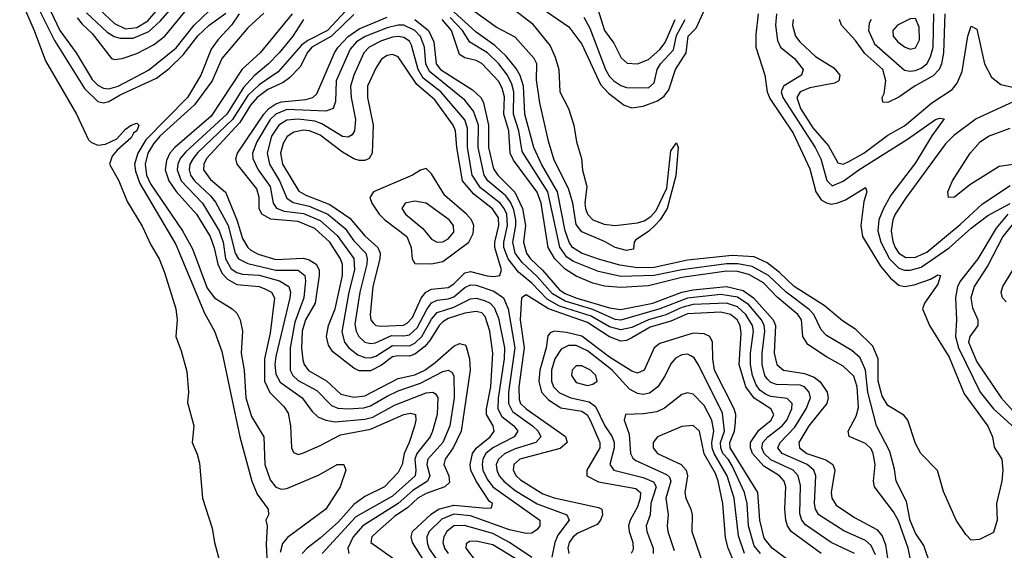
# Model space of a CAD drawing. Header units: inches. Extents: x 990535 to 1117859, y 769386 to 892122.
# Tile 523 of 656: x 1054969 to 1058509, y 837102 to 839009. Entities that reach past the tile are written whole.
import ezdxf

# ---------------------------------------------------------------- set-up
doc = ezdxf.new("R2010")
doc.units = ezdxf.units.IN
doc.header["$MEASUREMENT"] = 0
doc.layers.add('B0853', color=7, linetype='Continuous')

msp = doc.modelspace()

# ---------------------------------------------------------------- linework, layer by layer
at = {"layer": 'B0853', "color": 5}
for points, elevation in [([(1057624.4, 839030), (1057615.5, 838955.5), (1057615.8, 838910), (1057647.6, 838810), (1057655.8, 838750), (1057665.5, 838725.5), (1057750, 838601.4), (1057810, 838473.4), (1057830.9, 838390.9), (1057850, 838362.1), (1057870, 838350.4), (1057886.7, 838346.7), (1057910, 838350.5), (1057938.2, 838361.8), (1058010, 838405.5), (1058015, 838390), (1058003.8, 838356.2), (1057993.2, 838270), (1057999.5, 838230), (1058063.8, 838123.8), (1058100.1, 838080.1), (1058130, 838055.5), (1058150, 838050.5), (1058184.3, 838055.7), (1058243.1, 838076.9), (1058270, 838092.1), (1058279.1, 838090), (1058270, 838058.7), (1058222.3, 837990), (1058214.9, 837970), (1058239.3, 837910), (1058310, 837795.7), (1058363.9, 837663.9), (1058450, 837548), (1058466.3, 837510), (1058472.7, 837472.7), (1058499.7, 837430), (1058503.7, 837390), (1058499.2, 837350), (1058480.2, 837270), (1058482.4, 837210), (1058470, 837166), (1058419.6, 837140.4), (1058390, 837138), (1058370, 837159), (1058336.2, 837210), (1058290, 837313.2), (1058268.6, 837388.6), (1058209, 837450), (1058190, 837485.6), (1058162, 837570), (1058147.7, 837587.7), (1058090, 837622.2), (1058070, 837656.1), (1058055.2, 837710), (1058055.3, 837790), (1058035.6, 837835.6), (1057975.5, 837895.5), (1057926.6, 837926.6), (1057861.6, 837981.6), (1057753.7, 838050), (1057700.6, 838100.6), (1057655.8, 838135.8), (1057610, 838156.8), (1057530, 838161.9), (1057370, 838144.3), (1057250, 838118.6), (1057190, 838117.4), (1057126.9, 838126.9), (1057050, 838148.3), (1056988.5, 838170), (1056956.7, 838190), (1056944, 838210), (1056930, 838250.5), (1056902.5, 838390), (1056845.3, 838490), (1056817.8, 838550), (1056785.2, 838670), (1056780.4, 838770), (1056768.1, 838808.1), (1056754, 838834), (1056718, 838878), (1056676.7, 838916.7), (1056610, 838964.5), (1056398.5, 839158.5)], 2340), ([(1055036.1, 839136.1), (1055114, 838970), (1055171.9, 838890), (1055230, 838794.3), (1055250, 838773.7), (1055270, 838762.7), (1055290, 838760.7), (1055323.2, 838770), (1055432, 838828), (1055532.2, 838907.8), (1055596.8, 838990), (1055650, 839040.9)], 2280), ([(1055210, 839033.7), (1055284.1, 838964.1), (1055308.9, 838948.9), (1055330, 838943.1), (1055377.1, 838942.9), (1055433.4, 838966.6), (1055475.5, 839004.5), (1055590, 839137.9)], 2340), ([(1055220.4, 839080.4), (1055310, 838995.3), (1055350, 838976.7), (1055390, 838981.1), (1055430, 839005.5), (1055519.3, 839110)], 2360), ([(1054969.3, 839090), (1055021.6, 838970), (1055061.9, 838861.9), (1055173.9, 838670), (1055216.9, 838576.9), (1055227.4, 838567.4), (1055250, 838558.3), (1055277.9, 838562.1), (1055318.5, 838581.5), (1055350, 838615.8), (1055369.9, 838630.1), (1055390, 838637.4), (1055397.4, 838630), (1055390.1, 838610), (1055378.4, 838601.6), (1055370, 838584.7), (1055319.6, 838540.4), (1055301.9, 838518.1), (1055291.8, 838490), (1055326, 838430), (1055355.8, 838355.8), (1055410, 838267.2), (1055440.5, 838200.5), (1055470.1, 838150), (1055490, 838100.4), (1055530.8, 837970), (1055535.8, 837930), (1055530.3, 837870), (1055550, 837818.8), (1055570, 837744.7), (1055576, 837670), (1055573, 837633), (1055595.6, 837550), (1055588.9, 837490), (1055607.1, 837447.1), (1055615.1, 837415.1), (1055627, 837290), (1055661.2, 837181.2), (1055669.5, 837130), (1055702, 837010)], 2240), ([(1056690.1, 839090), (1056810, 838996.3), (1056875.6, 838915.6), (1056894.4, 838874.4), (1056907.8, 838830), (1056911.5, 838750), (1056941.5, 838690), (1056961.6, 838630), (1056970.3, 838570), (1056989.2, 838510), (1056992.1, 838467.9), (1057008.3, 838410), (1057001.2, 838350), (1057002.9, 838330), (1057010.2, 838310), (1057029.5, 838289.5), (1057070, 838273.8), (1057110, 838269.2), (1057190, 838278.8), (1057213.5, 838286.5), (1057238.1, 838301.9), (1057256.9, 838323.1), (1057296.1, 838403.9), (1057310, 838538), (1057330, 838566.8), (1057336, 838550), (1057327.5, 838447.5), (1057296.9, 838330), (1057271.3, 838290), (1057251.5, 838268.5), (1057231, 838249), (1057183, 838217), (1057178.3, 838210), (1057176.2, 838183.8), (1057150, 838179.8), (1057110.1, 838189.9), (1057071.7, 838211.7), (1056990, 838246.1), (1056970, 838273.1), (1056957.3, 838350), (1056942.2, 838402.2), (1056890, 838504.6), (1056870, 838572.8), (1056838.9, 838710), (1056827.1, 838792.9), (1056827.7, 838850), (1056818.4, 838870), (1056750, 838946), (1056682.3, 838982.3), (1056550, 839077.5)], 2320), ([(1056801.3, 839081.3), (1056943.8, 838983.8), (1056990, 838921.5), (1057056.6, 838776.6), (1057085.6, 838745.6), (1057142, 838702), (1057170, 838692.9), (1057210, 838698.2), (1057261.9, 838718.1), (1057285.6, 838734.4), (1057302.5, 838757.5), (1057326.7, 838830), (1057364.7, 838890), (1057372.2, 838950), (1057401.6, 838978.4), (1057451.8, 839090)], 2340), ([(1055034.4, 839054.4), (1055094.4, 838934.4), (1055202.3, 838762.3), (1055250, 838714.9), (1055270, 838710.1), (1055290, 838715.1), (1055330, 838738.6), (1055460.7, 838799.3), (1055506.5, 838833.5), (1055557.2, 838882.8), (1055610, 838951.1), (1055650, 838990.1), (1055710, 839032.4)], 2260), ([(1056139.9, 839040.1), (1056075.2, 838970), (1056005.3, 838934.7), (1055982.8, 838917.2), (1055898.1, 838821.9), (1055830, 838774.9), (1055790, 838736.8), (1055734.3, 838650), (1055610, 838531.6), (1055592.4, 838510), (1055581.4, 838490), (1055578.1, 838470), (1055583.1, 838450), (1055597.7, 838430), (1055655.7, 838375.7), (1055672.9, 838352.9), (1055718.5, 838270), (1055743.9, 838170), (1055755.4, 838150), (1055790, 838132.3), (1055890, 838109.2), (1055970, 838108.4), (1055993.9, 838090), (1055996.9, 838070), (1055990.3, 838010), (1055957.9, 837922.1), (1055941.2, 837830), (1055941.7, 837750), (1055951.3, 837730), (1055970, 837712.4), (1056036.9, 837676.9), (1056090, 837622.3), (1056113, 837613), (1056150.3, 837610.3), (1056206.1, 837613.9), (1056230, 837620.8), (1056290, 837656.2), (1056330, 837674.9), (1056410, 837702.6), (1056490, 837744.4), (1056510, 837749.6), (1056522.5, 837742.5), (1056529.7, 837729.7), (1056531, 837650), (1056515.8, 837550), (1056490.3, 837489.7), (1056436.3, 837430), (1056432.6, 837410), (1056444.1, 837370), (1056435.6, 837350), (1056382.8, 837317.2), (1056330, 837270.7), (1056202.2, 837190), (1056168.2, 837150), (1056148.6, 837110), (1056152.3, 837090)], 2360), ([(1057039.9, 839070), (1057070.9, 838970.9), (1057104.8, 838924.8), (1057131.6, 838871.6), (1057153.4, 838853.4), (1057190, 838850.1), (1057230, 838865.8), (1057270, 838901.7), (1057290, 838927), (1057325.7, 839010)], 2380), ([(1055176, 839016), (1055193.3, 838993.3), (1055230, 838959.4), (1055298.9, 838870), (1055310, 838866.2), (1055338, 838870), (1055390, 838887.4), (1055450, 838919.1), (1055491.6, 838950), (1055562.6, 839037.4)], 2320), ([(1055758, 839030), (1055730.6, 838990), (1055682.3, 838937.7), (1055657.1, 838902.9), (1055620.1, 838810), (1055572.6, 838730), (1055422.2, 838577.8), (1055393.4, 838530), (1055381.8, 838490), (1055385.1, 838465.1), (1055401, 838421), (1055530, 838200.6), (1055634.2, 837954.2), (1055669.3, 837890), (1055696.3, 837816.3), (1055760.4, 837510), (1055804, 837350), (1055823.3, 837303.3), (1055863, 837250), (1055864, 837230), (1055854, 837210), (1055859.3, 837190), (1055855.4, 837124.6), (1055858.5, 837050)], 2260), ([(1055846.8, 839033.2), (1055790, 838979.8), (1055696.2, 838870), (1055661, 838790), (1055597.1, 838702.9), (1055473.2, 838590), (1055450, 838563.5), (1055429.9, 838530), (1055420.5, 838490), (1055425, 838450), (1055439.6, 838419.6), (1055554.8, 838250), (1055590, 838185.5), (1055643.8, 838043.8), (1055670, 838009.2), (1055733.1, 837970), (1055750, 837954.8), (1055762.1, 837930), (1055770.8, 837890), (1055765.4, 837810), (1055775.7, 837750), (1055782.2, 837650), (1055803, 837583), (1055846.8, 837510), (1055850.8, 837410), (1055870, 837355.7), (1055890, 837329), (1055910, 837321.7), (1055930, 837324.6), (1056046.2, 837373.8), (1056110, 837410.1), (1056134, 837410), (1056141.8, 837390), (1056121.6, 837330), (1056070, 837250.4), (1055931.8, 837148.2), (1055914.1, 837125.9), (1055906.1, 837093.9)], 2280), ([(1055948.2, 839030), (1055833.6, 838890), (1055768.9, 838831.1), (1055657.1, 838662.9), (1055526.7, 838550), (1055509.6, 838530), (1055497, 838503), (1055492.4, 838470), (1055505.4, 838430), (1055532, 838392), (1055604.8, 838310), (1055654.3, 838230), (1055668.9, 838188.9), (1055681.2, 838130), (1055696.8, 838096.8), (1055716.2, 838076.2), (1055750, 838057.8), (1055829.9, 838050.1), (1055850, 838041.9), (1055874.2, 838030), (1055885.6, 838010), (1055870, 837882.6), (1055849.5, 837790), (1055849.3, 837710), (1055868.8, 837668.8), (1055918.9, 837618.9), (1055934.7, 837594.7), (1055942.9, 837550), (1055946.5, 837470), (1055953, 837453), (1055970, 837445.9), (1055990, 837452.7), (1056050, 837478.3), (1056122.7, 837517.3), (1056230, 837537.3), (1056350, 837590.6), (1056374.6, 837594.6), (1056391.6, 837590), (1056393.7, 837570), (1056388.8, 837548.8), (1056369.7, 837490), (1056351.3, 837450), (1056344.4, 837410), (1056330, 837381.9), (1056281, 837330), (1056210, 837295.7), (1056170, 837266.8), (1056115.4, 837204.6), (1056050, 837145.8), (1056002.5, 837110), (1055985.3, 837090)], 2320), ([(1055989.7, 839010), (1055950.6, 838950), (1055901.8, 838890), (1055863.1, 838850), (1055812.2, 838807.8), (1055774.4, 838765.6), (1055714.5, 838670), (1055566.2, 838533.8), (1055546.7, 838510), (1055537.6, 838490), (1055535.3, 838470), (1055549.6, 838430), (1055626.9, 838350), (1055686.9, 838250), (1055700.9, 838210), (1055709.6, 838149.6), (1055730, 838114.1), (1055750, 838100.4), (1055770, 838094.2), (1055830, 838090.4), (1055903.2, 838070), (1055936.3, 838050), (1055942.4, 838030), (1055940.7, 838010), (1055890, 837798.7), (1055886.8, 837770), (1055890, 837734.9), (1055906, 837706), (1055984.6, 837650), (1056021.1, 837601.1), (1056041.4, 837581.4), (1056069.3, 837569.3), (1056103.8, 837563.8), (1056210, 837572.9), (1056239, 837581), (1056316.6, 837623.4), (1056430, 837668.2), (1056454.9, 837670), (1056464.4, 837664.4), (1056471.8, 837651.8), (1056470.1, 837590), (1056453.7, 837530), (1056444.7, 837510), (1056397.4, 837450), (1056389.4, 837430), (1056393.6, 837390), (1056390.5, 837369.5), (1056310, 837296.6), (1056178.1, 837221.9), (1056056.8, 837090)], 2340), ([(1056170, 839028.1), (1056090, 838950.5), (1056019.9, 838910), (1056002.4, 838890), (1055978.7, 838841.3), (1055939.4, 838800.6), (1055916.1, 838783.9), (1055861.7, 838758.3), (1055822.7, 838730), (1055798.4, 838701.6), (1055760.2, 838639.8), (1055640.6, 838510), (1055630.9, 838490), (1055630.1, 838470), (1055655, 838435), (1055709.4, 838389.4), (1055749.9, 838289.9), (1055770, 838222.5), (1055789.4, 838190), (1055800.4, 838180.4), (1055826, 838166), (1055890, 838147), (1055990, 838152.1), (1056010, 838145.9), (1056035.4, 838130), (1056045.8, 838110), (1056046.3, 838090), (1056031.1, 837990), (1055997, 837930), (1055984.8, 837890), (1055982.4, 837830), (1055987.2, 837787.2), (1055992.3, 837770), (1056007.8, 837747.8), (1056071.7, 837711.7), (1056123.6, 837663.6), (1056170, 837652.3), (1056210, 837656.9), (1056330, 837719.8), (1056390, 837732.5), (1056425.6, 837750), (1056463.3, 837776.7), (1056530, 837835.5), (1056550, 837845.1), (1056570, 837840.6), (1056574.6, 837834.6), (1056586.5, 837790), (1056589, 837750), (1056556.6, 837530), (1056527.5, 837470), (1056498.7, 837430), (1056493.9, 837410), (1056511.4, 837370), (1056514.4, 837345.6), (1056497.9, 837330), (1056430, 837305.6), (1056400.9, 837290), (1056364.7, 837255.3), (1056316.6, 837223.4), (1056255.7, 837170), (1056234.6, 837150), (1056231.3, 837130), (1056330, 837060.2)], 2380), ([(1056445.1, 837030), (1056381.6, 837130), (1056376.4, 837150), (1056381.3, 837170), (1056448.2, 837231.8), (1056475.1, 837250), (1056530, 837264.5), (1056646.9, 837253.1), (1056664.8, 837255.2), (1056668.6, 837270), (1056657.9, 837277.9), (1056609.8, 837350), (1056591.1, 837390), (1056588.3, 837410), (1056596.9, 837450), (1056610, 837469), (1056660.1, 837510), (1056675.1, 837530), (1056671, 837550), (1056647.7, 837590), (1056647, 837610), (1056662.5, 837690), (1056670.3, 837810), (1056659.6, 837890), (1056642.3, 837942.3), (1056630, 837955.1), (1056610, 837960.5), (1056570, 837954.6), (1056510, 837934.9), (1056490, 837923.6), (1056477, 837910), (1056444, 837856), (1056425.6, 837834.4), (1056390, 837807.4), (1056370, 837800.4), (1056330, 837801.4), (1056310, 837797.1), (1056270, 837766.9), (1056230, 837747.5), (1056190, 837746.6), (1056170, 837756.3), (1056095, 837815), (1056079.1, 837839.1), (1056072.2, 837870), (1056079.5, 837910), (1056103.8, 837970), (1056129.2, 838090), (1056129.7, 838129.7), (1056122.4, 838150), (1056084.4, 838210), (1056030, 838258.4), (1055970, 838283.3), (1055871.7, 838291.7), (1055839.9, 838310), (1055830.6, 838330), (1055829.8, 838370), (1055821.3, 838401.3), (1055750.7, 838490), (1055746.5, 838510), (1055752.4, 838530), (1055846.8, 838670), (1055865.2, 838690), (1055890, 838706.7), (1055910, 838713.9), (1055997.9, 838722.1), (1056022.7, 838730), (1056037.6, 838742.4), (1056101.1, 838890), (1056113.6, 838910), (1056150, 838948.4), (1056190, 838975.8), (1056290, 839017.8)], 2420), ([(1056390, 839010.4), (1056439.3, 838970), (1056457.7, 838930), (1056466.8, 838850), (1056481.8, 838830), (1056597.6, 838757.6), (1056627.9, 838727.9), (1056636.3, 838710), (1056654.5, 838630), (1056655, 838550), (1056673, 838473), (1056688.3, 838450), (1056749.4, 838389.4), (1056776.6, 838330), (1056787, 838270), (1056780.8, 838210), (1056791, 838170), (1056805, 838150), (1056848.9, 838108.9), (1056910, 838038.3), (1056930, 838025.1), (1056967.9, 838010), (1057090, 837974.1), (1057130, 837968), (1057245.4, 837990), (1057350, 838029.4), (1057390, 838038.2), (1057510, 838050.4), (1057570, 838036.1), (1057607.3, 838010), (1057678.1, 837930), (1057686.2, 837910), (1057681.9, 837810), (1057691.5, 837770), (1057715, 837750), (1057790, 837738), (1057824.7, 837724.7), (1057847, 837707), (1057872, 837670), (1057875.7, 837650), (1057870.6, 837630), (1057805.5, 837550), (1057770.6, 837490), (1057772.7, 837470), (1057798.6, 837450), (1057866.8, 837426.8), (1057891.7, 837410), (1057899.5, 837390), (1057886.2, 837310), (1057889.2, 837289.2), (1057903.8, 837263.8), (1057970, 837219.6), (1058050, 837176.3), (1058070, 837154.2), (1058081.4, 837121.4), (1058092.4, 837050)], 2420), ([(1058185, 837005), (1058162.8, 837110), (1058128, 837208), (1058110, 837239.9), (1058042.4, 837330), (1058038.5, 837350), (1058043.9, 837410), (1058037.5, 837450), (1058030, 837467.3), (1058010, 837486.3), (1057951.4, 837511.4), (1057947.8, 837530), (1057976, 837584), (1057984.2, 837615.8), (1057979.7, 837690), (1057968.3, 837728.3), (1057930, 837764.4), (1057870, 837796.9), (1057802, 837842), (1057784.5, 837870), (1057779.5, 837930), (1057766.7, 837950), (1057691.6, 838011.6), (1057643, 838063), (1057590, 838093.7), (1057550, 838104.1), (1057510, 838104.8), (1057350, 838082.9), (1057230, 838053), (1057130, 838046.5), (1057071.8, 838051.8), (1057030, 838062.3), (1056970, 838087.7), (1056930, 838112.3), (1056893.4, 838150), (1056868.4, 838190), (1056844.2, 838350), (1056830, 838389.5), (1056744.2, 838504.2), (1056732.5, 838530), (1056727.1, 838610), (1056709.6, 838670), (1056711.6, 838731.6), (1056703.2, 838763.2), (1056690, 838788.4), (1056630, 838852.1), (1056610, 838862.7), (1056570, 838872), (1056550, 838884.2), (1056521, 838970), (1056487.6, 839010)], 2380), ([(1058239.2, 837059.2), (1058219.2, 837119.2), (1058190, 837163.8), (1058170, 837209), (1058156.9, 837276.9), (1058119.4, 837350), (1058114.2, 837394.2), (1058097.3, 837457.3), (1058049, 837550), (1058017.7, 837670), (1058009.6, 837749.6), (1057990, 837794.2), (1057960.4, 837820.4), (1057870, 837874.2), (1057850, 837894.7), (1057824.4, 837950), (1057807.4, 837967.4), (1057724, 838030), (1057661.5, 838090), (1057602.2, 838122.2), (1057551.3, 838131.3), (1057510, 838131.1), (1057350, 838110.1), (1057250, 838089.2), (1057130, 838086.3), (1057050, 838104), (1056960.5, 838140.5), (1056935.7, 838155.7), (1056911.3, 838191.3), (1056867.6, 838390), (1056775.9, 838535.9), (1056763.9, 838610), (1056744.6, 838670), (1056745.3, 838750), (1056737.9, 838777.9), (1056722.5, 838810), (1056692, 838850), (1056650.5, 838890), (1056588, 838928), (1056560.7, 838970), (1056516.7, 839016.7)], 2360), ([(1056997.8, 839017.8), (1057018.3, 838978.3), (1057075, 838830), (1057090, 838804.9), (1057105.2, 838790), (1057130, 838773), (1057150, 838765.5), (1057230, 838764.3), (1057250, 838782.4), (1057260.6, 838830), (1057272.9, 838850), (1057319.3, 838900.7), (1057330, 838952.8), (1057361.3, 839010)], 2360), ([(1057690, 839030), (1057685.6, 838990), (1057693.8, 838933.8), (1057704, 838910), (1057755, 838870), (1057785.8, 838830), (1057780.1, 838810), (1057714.7, 838770), (1057706.3, 838750), (1057712.7, 838730), (1057828.8, 838550), (1057849.2, 838509.2), (1057870.6, 838430.6), (1057890, 838411.8), (1057930, 838428.6), (1057985.7, 838470), (1058160.8, 838579.2), (1058261, 838650), (1058275.2, 838655.2), (1058292.8, 838652.8), (1058247.9, 838592.1), (1058190, 838495), (1058101.3, 838378.7), (1058074, 838330), (1058057.8, 838290), (1058053.5, 838250), (1058065.4, 838210), (1058096.1, 838150), (1058130, 838115.8), (1058150, 838108.5), (1058170, 838108.6), (1058210, 838120.2), (1058310.6, 838189.4), (1058390, 838259.9), (1058450, 838305.1), (1058530, 838348.9)], 2360), ([(1057749.7, 839010), (1057747.2, 838990), (1057758.3, 838950), (1057773.8, 838930), (1057830, 838876.6), (1057896.3, 838836.3), (1057917.5, 838810), (1057914, 838790), (1057898.4, 838781.6), (1057810, 838764.1), (1057774.7, 838750), (1057762.5, 838730), (1057776.4, 838690), (1057820.1, 838620.1), (1057876.3, 838556.3), (1057910, 838494.4), (1057930, 838490.1), (1057950, 838498.9), (1058003.6, 838530), (1058090, 838593.8), (1058150, 838627.4), (1058248.5, 838710), (1058321.7, 838758.3), (1058339, 838781), (1058356.8, 838823.2), (1058378, 838950), (1058390, 838985.7), (1058410, 838975.5), (1058437.1, 838850), (1058462.8, 838802.8), (1058496.6, 838776.6), (1058570, 838759.4)], 2380), ([(1058294.8, 839030), (1058290, 838890), (1058282.7, 838850), (1058274.2, 838830), (1058252.9, 838807.1), (1058188.1, 838771.9), (1058130, 838731.1), (1058090, 838712), (1058072.3, 838712.3), (1058070.2, 838730), (1058076.7, 838743.3), (1058083.2, 838790), (1058071.7, 838830), (1058007.9, 838887.9), (1057974.3, 838934.3), (1057923.1, 838990), (1057916.8, 839010)], 2420), ([(1058030.1, 839010), (1058022.8, 838997.2), (1058020.7, 838970), (1058042.6, 838922.6), (1058150, 838828.2), (1058170, 838824), (1058190, 838827.1), (1058210, 838835.2), (1058229.8, 838850.2), (1058243.9, 838876.1), (1058252.8, 838910), (1058255.1, 839030)], 2440), ([(1058046, 837086), (1058030, 837119.4), (1058010, 837137.4), (1057931.8, 837171.8), (1057841.5, 837230), (1057829.5, 837249.5), (1057826.1, 837270), (1057831.2, 837370), (1057824.2, 837390), (1057799.9, 837410), (1057709.9, 837450), (1057694.1, 837470), (1057702.5, 837490), (1057755.6, 837544.4), (1057797, 837610), (1057811.5, 837650), (1057807.4, 837670), (1057790, 837689.9), (1057775.2, 837695.2), (1057690, 837697.5), (1057670, 837704.7), (1057657.1, 837717.1), (1057648.4, 837730), (1057638.4, 837770), (1057638.6, 837810), (1057648.2, 837890), (1057644.9, 837910), (1057635.5, 837930), (1057590, 837984.8), (1057550, 838011.9), (1057490, 838021.7), (1057370, 838008.8), (1057270.5, 837969.5), (1057130, 837929.4), (1057110, 837931.2), (1057030, 837968.1), (1056930, 837997.4), (1056884, 838024), (1056830, 838085.8), (1056776, 838136), (1056750.9, 838170), (1056742, 838210), (1056752.8, 838270), (1056753.2, 838290), (1056745.3, 838325.3), (1056733.4, 838353.4), (1056716.6, 838376.6), (1056652.2, 838430), (1056639.4, 838450), (1056617.2, 838550), (1056618.3, 838630), (1056600.9, 838680.9), (1056570, 838719.6), (1056442.8, 838822.8), (1056429.5, 838850), (1056424.3, 838910), (1056410, 838949.1), (1056390, 838970.4), (1056350, 838989.1), (1056330, 838990), (1056290, 838979.9), (1056211.7, 838948.3), (1056180.2, 838930), (1056157.3, 838902.7), (1056106.7, 838790), (1056105, 838715), (1056096.4, 838690), (1056070, 838680.8), (1055930, 838686.2), (1055890, 838670.2), (1055869.7, 838650), (1055821.5, 838570), (1055805.9, 838530), (1055806.8, 838510), (1055826.9, 838470), (1055869.3, 838410), (1055880.6, 838350), (1055891.9, 838331.9), (1055920.5, 838320.5), (1055990, 838312.6), (1056050, 838286.9), (1056110, 838233.9), (1056170.5, 838150.5), (1056172.4, 838110), (1056152, 838030), (1056127, 837887), (1056136.3, 837850), (1056152.3, 837830), (1056184.8, 837804.8), (1056210, 837795.1), (1056230, 837794.1), (1056250, 837799.8), (1056310, 837838.1), (1056370, 837837.4), (1056390, 837846.1), (1056414.7, 837870), (1056450, 837932.9), (1056470, 837956.3), (1056530, 837976), (1056590, 838005.9), (1056610, 838007.9), (1056640.3, 838000.3), (1056660.8, 837990), (1056675.2, 837975.2), (1056690, 837936.6), (1056712.3, 837830), (1056710.7, 837790), (1056689.3, 837649.3), (1056688.5, 837610), (1056702.7, 837582.7), (1056746, 837550), (1056759.7, 837530), (1056747, 837510), (1056670, 837470.2), (1056645.3, 837450), (1056634.2, 837430), (1056631.2, 837410), (1056634.5, 837390), (1056650, 837358), (1056670.6, 837330.6), (1056838.6, 837210), (1056839.5, 837190), (1056830, 837176.8), (1056810, 837163.7), (1056790, 837162.8), (1056730, 837176.1), (1056590, 837226.2), (1056530, 837232.5), (1056486.2, 837213.8), (1056441.7, 837170), (1056433.2, 837150), (1056433.8, 837130), (1056440.6, 837110), (1056470, 837065.8)], 2440), ([(1057970, 837090.6), (1057886.7, 837130), (1057793.7, 837193.7), (1057781.2, 837210), (1057773.4, 837233.4), (1057775.5, 837335.5), (1057767.6, 837370), (1057749.1, 837390), (1057670, 837426.9), (1057645, 837450), (1057637.4, 837470), (1057641.1, 837490), (1057659, 837510), (1057710, 837549.3), (1057726.9, 837570), (1057745.3, 837610), (1057746.2, 837630), (1057727.9, 837647.9), (1057670, 837655), (1057650, 837662.9), (1057630, 837677.7), (1057616.4, 837696.4), (1057603.2, 837730), (1057596.2, 837770), (1057596.8, 837810), (1057606.9, 837890), (1057603.4, 837910), (1057580, 837950), (1057550, 837976.9), (1057510.2, 837990.2), (1057390, 837985.4), (1057350, 837974.8), (1057291.6, 837948.4), (1057229.4, 837930.6), (1057170, 837903.4), (1057130, 837895), (1057090, 837905.2), (1057023.4, 837943.4), (1056910, 837979.7), (1056864.9, 838004.9), (1056810, 838061.9), (1056762.3, 838102.3), (1056725.5, 838150), (1056709.5, 838190), (1056709.2, 838210), (1056722.7, 838270), (1056719.9, 838310), (1056711.1, 838331.1), (1056696.1, 838350), (1056625.4, 838405.4), (1056596.2, 838450), (1056578.7, 838550), (1056578.8, 838618.8), (1056569.8, 838649.8), (1056483.7, 838750), (1056419.6, 838799.6), (1056401.6, 838830), (1056377.8, 838917.8), (1056370, 838931.6), (1056350, 838944.8), (1056330, 838948.5), (1056310, 838946), (1056270, 838933.2), (1056225.1, 838910), (1056206.1, 838890), (1056170.3, 838809.7), (1056158.5, 838770), (1056161.1, 838730), (1056176.6, 838650), (1056172.6, 838610), (1056164.4, 838595.6), (1056150, 838587), (1056130, 838589.9), (1056055.2, 838635.2), (1056030, 838644.2), (1055970, 838652.1), (1055930, 838647.7), (1055901.4, 838630), (1055874.1, 838590), (1055859.2, 838530), (1055866.9, 838490), (1055903.1, 838430), (1055930, 838367.1), (1055952.3, 838352.3), (1056010, 838339.4), (1056076.4, 838310), (1056138.8, 838258.8), (1056170, 838213.9), (1056213.4, 838170), (1056218.7, 838150), (1056216.8, 838130), (1056192.1, 838030), (1056174.5, 837914.5), (1056178.5, 837890), (1056188.1, 837870), (1056210, 837850.4), (1056230, 837845.3), (1056248, 837848), (1056306, 837874), (1056350, 837872.4), (1056370, 837876.5), (1056398.1, 837901.9), (1056432.4, 837967.6), (1056450, 837991.1), (1056470, 838000.5), (1056510, 838005.4), (1056530, 838013.1), (1056570, 838046.9), (1056590, 838056.3), (1056610, 838054.8), (1056673.2, 838033.2), (1056708.9, 838008.9), (1056724.8, 837970), (1056748.6, 837830), (1056726.3, 837670), (1056726.1, 837630), (1056740.9, 837600.9), (1056813.2, 837550), (1056832.8, 837530), (1056842.5, 837510), (1056825.1, 837490), (1056750, 837467.3), (1056711.8, 837448.2), (1056690.3, 837429.7), (1056682.1, 837410), (1056684.2, 837390), (1056693.4, 837370), (1056710.1, 837350), (1056750, 837316.6), (1056830, 837268.6), (1056935.9, 837230), (1056944, 837210), (1056903.5, 837156.5), (1056892.9, 837130), (1056882.7, 837077.3)], 2460), ([(1058571.5, 838728.5), (1058407.1, 838652.9), (1058327, 838593), (1058297.5, 838562.5), (1058155.7, 838370), (1058116.9, 838310), (1058108.2, 838290), (1058101.9, 838250), (1058107.5, 838212.5), (1058116.3, 838190), (1058130, 838169.8), (1058155, 838155), (1058190, 838155.1), (1058230, 838173.7), (1058350, 838272.7), (1058430, 838347.5), (1058530, 838413)], 2380), ([(1058590, 838496.4), (1058490, 838482), (1058384.4, 838415.6), (1058330, 838371.8), (1058307.6, 838370), (1058305.3, 838390), (1058322.5, 838430), (1058385.4, 838530), (1058422.2, 838570), (1058451.4, 838590), (1058530, 838618.8)], 2420), ([(1058521.5, 838310), (1058479.9, 838260.1), (1058413.8, 838150), (1058350.6, 838070), (1058340.8, 838050), (1058333, 838010), (1058337.4, 837930), (1058333.8, 837870), (1058344, 837830), (1058422.3, 837670), (1058470, 837610.1), (1058558.1, 837530)], 2360), ([(1058541.7, 838278.3), (1058503.8, 838230), (1058450, 838126.1), (1058400.2, 838050), (1058387.9, 838010), (1058393.8, 837973.8), (1058413.7, 837930), (1058413.7, 837910), (1058384.7, 837870), (1058379.5, 837850), (1058410, 837779.4), (1058497.1, 837650), (1058551, 837590)], 2380), ([(1058514.9, 837994.9), (1058501.8, 838010), (1058497.5, 838030), (1058503.3, 838050), (1058552.8, 838130)], 2420), ([(1057850, 837091.1), (1057742.1, 837170), (1057729.4, 837190), (1057723.7, 837210), (1057720.2, 837250), (1057723, 837330), (1057717.7, 837350), (1057700.7, 837370), (1057644.5, 837404.5), (1057603.4, 837450), (1057595.8, 837470), (1057596.3, 837490), (1057626.2, 837533.8), (1057670.9, 837570), (1057680.3, 837590), (1057669, 837610), (1057608.9, 837648.9), (1057580.1, 837690), (1057555.1, 837770), (1057562.6, 837882.6), (1057558.8, 837910), (1057548.2, 837930), (1057524.9, 837950), (1057490, 837958), (1057370, 837952.5), (1057310, 837925.7), (1057236.2, 837903.8), (1057170, 837865.7), (1057150, 837856.5), (1057130, 837854.3), (1057090, 837869.8), (1057010, 837920.8), (1056869.7, 837969.7), (1056790, 838019.9), (1056773.2, 838010), (1056768.1, 837930), (1056783, 837830), (1056763.1, 837690), (1056764.6, 837644.6), (1056769.7, 837629.7), (1056790, 837610.1), (1056931.1, 837511.1), (1056936.9, 837490), (1056912.1, 837467.9), (1056766.6, 837430), (1056745.2, 837410), (1056743.2, 837390), (1056754, 837370), (1056770, 837355.2), (1056850, 837305), (1056890, 837291.1), (1057050, 837255.9), (1057062.1, 837250), (1057064.8, 837230), (1057057, 837210), (1057045.1, 837194.9), (1056975.9, 837164.1), (1056958.6, 837150), (1056944.6, 837130), (1056940.2, 837110), (1056942.8, 837090)], 2480), ([(1057750, 837053.2), (1057674.5, 837110), (1057645.8, 837145.8), (1057629.3, 837210), (1057622.6, 837310), (1057523.1, 837470), (1057521.7, 837490), (1057538.6, 837530), (1057542.8, 837562.8), (1057543, 837590), (1057537.6, 837610), (1057467.3, 837750), (1057460.8, 837790), (1057460.1, 837850), (1057449.9, 837869.9), (1057430, 837880.6), (1057390, 837882.6), (1057270, 837845.9), (1057250, 837829.9), (1057213.9, 837750), (1057190, 837738.9), (1057170, 837745.7), (1057090, 837796.7), (1056990, 837871.7), (1056935.1, 837884.9), (1056890, 837889.5), (1056876, 837884), (1056867.6, 837872.4), (1056862.3, 837830), (1056839.2, 837750), (1056835.4, 837710), (1056845.5, 837670), (1056870, 837642.6), (1056914.6, 837614.6), (1056990, 837602.1), (1057008.7, 837588.7), (1057019.6, 837570), (1057054.9, 837490), (1057054.9, 837470), (1057007.4, 837390), (1057008.1, 837370), (1057050, 837348.3), (1057184.3, 837324.3), (1057200.4, 837310), (1057199.4, 837290), (1057190, 837258.4), (1057163.5, 837210), (1057158.3, 837190), (1057159.9, 837170), (1057173.3, 837130), (1057174.8, 837105.2), (1057167.8, 837090)], 2520), ([(1057631.7, 837090), (1057610, 837117.9), (1057589.1, 837190), (1057583.9, 837270), (1057574.8, 837310), (1057530, 837406), (1057516.2, 837430), (1057497.3, 837450), (1057489.1, 837470), (1057488, 837490), (1057502.8, 837530), (1057495.1, 837595.1), (1057410, 837766.1), (1057393.4, 837793.4), (1057381.5, 837801.5), (1057370, 837806.4), (1057350, 837804.2), (1057327.3, 837792.7), (1057310, 837771.7), (1057290.1, 837730), (1057263.4, 837690), (1057233.6, 837666.4), (1057210, 837662.1), (1057190, 837665.4), (1057161.6, 837681.6), (1057099.5, 837750), (1057010, 837818.8), (1056970, 837837.9), (1056941.6, 837838.4), (1056915.3, 837824.7), (1056893.2, 837790), (1056880.7, 837750), (1056880.6, 837710), (1056888.2, 837690), (1056910, 837668), (1056950, 837650.6), (1057016, 837636), (1057039, 837619), (1057073.1, 837550), (1057099, 837510), (1057105.8, 837490), (1057105.7, 837470), (1057090.1, 837410), (1057104.6, 837390), (1057210, 837363.2), (1057248.2, 837348.2), (1057256.9, 837330), (1057238.2, 837270), (1057235.4, 837230), (1057220.8, 837190), (1057223.9, 837170), (1057245.9, 837110), (1057246.2, 837090)], 2540), ([(1057575, 837090), (1057553.6, 837153.6), (1057537.9, 837290), (1057512.1, 837370), (1057465.3, 837450), (1057459, 837470), (1057457.8, 837490), (1057465, 837530), (1057457.6, 837570), (1057430, 837621.9), (1057390, 837663.2), (1057370, 837668.1), (1057350, 837662), (1057287.5, 837612.5), (1057260.1, 837599.9), (1057212, 837592), (1057147, 837590), (1057142.7, 837570), (1057160, 837520), (1057165.1, 837450), (1057173.2, 837433.2), (1057184.4, 837424.4), (1057294.8, 837374.8), (1057305.4, 837365.4), (1057310.3, 837350), (1057292.2, 837290), (1057300.8, 837230), (1057296.2, 837190), (1057298.8, 837170), (1057321.6, 837101.6)], 2560), ([(1057533.4, 837070), (1057515.7, 837110), (1057506.5, 837146.5), (1057496.4, 837270), (1057480, 837350), (1057470, 837377.5), (1057429.2, 837449.2), (1057413.4, 837530), (1057390, 837551), (1057350, 837547.5), (1057262, 837510), (1057246.7, 837490), (1057246.8, 837470), (1057262.6, 837450), (1057346.7, 837410), (1057365.5, 837390), (1057369.8, 837370), (1057360.3, 837310), (1057363.3, 837290), (1057381.8, 837250), (1057386.2, 837230), (1057385.1, 837170), (1057432.8, 837030)], 2580), ([(1056810, 837075.8), (1056730.1, 837130.1), (1056670, 837162.1), (1056568.5, 837191.5), (1056530, 837190.4), (1056505, 837170), (1056494.5, 837150), (1056490.7, 837130), (1056496, 837110), (1056510.1, 837090)], 2460), ([(1056838.9, 837018.9), (1056670, 837121.5), (1056610, 837135.1), (1056586.2, 837133.8), (1056574.6, 837125.4), (1056573.5, 837110), (1056614.9, 837054.9)], 2480)]:
    msp.add_lwpolyline(points, dxfattribs=dict(at, elevation=elevation))
for points, elevation in [([(1058190, 839012.9), (1058170, 839012.5), (1058125.1, 838990), (1058107.9, 838970), (1058109.6, 838950), (1058125.9, 838930), (1058150, 838911.8), (1058170, 838903.3), (1058190, 838908.3), (1058203.4, 838936.6), (1058202.2, 838982.2)], 2460), ([(1056310, 838884.6), (1056290, 838879.9), (1056270, 838867), (1056250, 838835.3), (1056219.9, 838770), (1056219.2, 838730), (1056239.6, 838630), (1056235.8, 838530), (1056225.9, 838510), (1056210, 838502.7), (1056190, 838502.7), (1056170, 838509.4), (1056130, 838532.7), (1056050, 838593.9), (1056011.4, 838610), (1055990, 838611.8), (1055955.2, 838604.8), (1055930.9, 838589.1), (1055915.9, 838564.1), (1055907.2, 838530), (1055913.5, 838490), (1055973.2, 838393.2), (1055998.4, 838378.4), (1056084.6, 838344.6), (1056156.2, 838296.2), (1056210, 838232.6), (1056257.2, 838190), (1056265, 838170), (1056263.6, 838150), (1056238.3, 838050), (1056228.9, 837948.9), (1056231.6, 837930), (1056239.4, 837919.4), (1056250, 837909.7), (1056270, 837908.2), (1056348.5, 837911.5), (1056361.7, 837918.3), (1056381, 837939), (1056412.1, 838007.9), (1056429.6, 838030.4), (1056450, 838040.9), (1056510, 838047), (1056530, 838060.1), (1056570, 838098.8), (1056590, 838104.6), (1056650, 838088.1), (1056674.2, 838085.8), (1056695.4, 838090), (1056700.7, 838110), (1056677, 838190), (1056677.4, 838210), (1056692, 838270), (1056690, 838296.7), (1056669.3, 838329.3), (1056601.8, 838381.8), (1056561.3, 838430), (1056540.3, 838550), (1056535.5, 838610), (1056527.8, 838630), (1056461.2, 838721.2), (1056396.4, 838776.4), (1056330, 838875.7)], 2480), ([(1056430, 838474.3), (1056410, 838468.9), (1056381.3, 838450), (1056240.6, 838390), (1056227.5, 838370), (1056235.1, 838350), (1056261.8, 838310), (1056281.5, 838290), (1056360.9, 838230), (1056376.2, 838190), (1056379.6, 838150), (1056390, 838132.9), (1056450, 838131.9), (1056490, 838140.4), (1056584.2, 838210), (1056599.8, 838240.2), (1056602, 838270), (1056593.4, 838290), (1056575.9, 838310), (1056497.1, 838377.1), (1056450, 838455.1)], 2520), ([(1056390, 838357), (1056354.4, 838350), (1056342.4, 838330), (1056355.6, 838310), (1056418.5, 838258.5), (1056450, 838220.2), (1056470, 838209.1), (1056490, 838211.2), (1056510, 838222), (1056530, 838245.4), (1056528.6, 838270), (1056512.7, 838290), (1056430, 838349.2)], 2540), ([(1056990, 837765.6), (1056970, 837764.8), (1056955.8, 837750), (1056953, 837730), (1056970, 837705.7), (1057010, 837694.6), (1057030, 837699.4), (1057044.8, 837710), (1057040.8, 837730), (1057021.3, 837750)], 2560)]:
    msp.add_lwpolyline(points, close=True, dxfattribs=dict(at, elevation=elevation))

doc.saveas('drawing.dxf')
